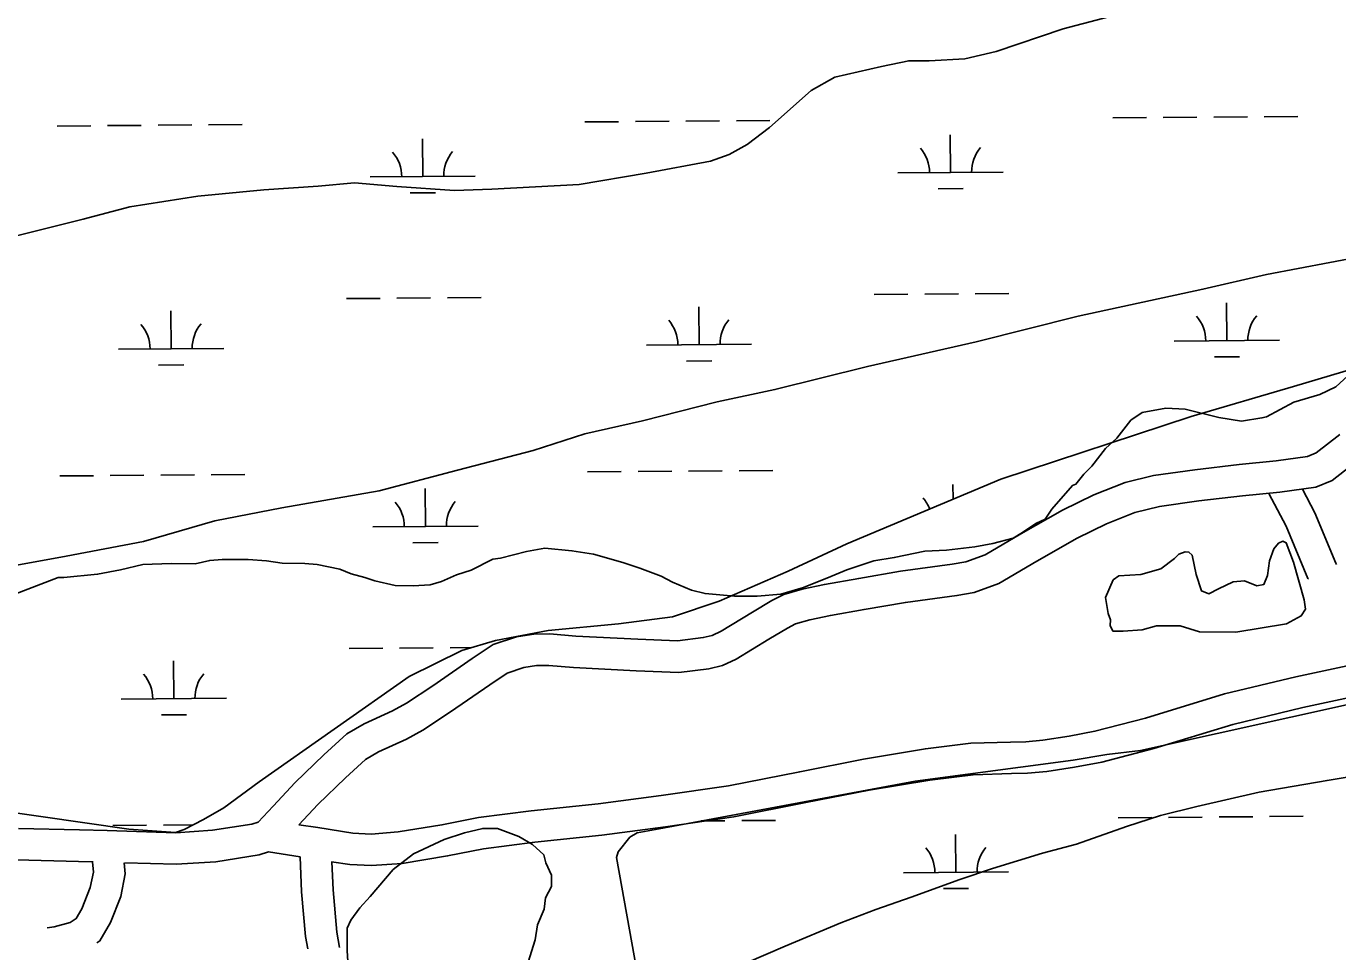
# Model space of a CAD drawing. Extents: x 3540316 to 3578335, y 553172 to 578787.
# Drawn here: x 3561886 to 3563133, y 566334 to 567214 of the extents above; entities that cross this region are included whole.
import ezdxf

# ---------------------------------------------------------------- set-up
doc = ezdxf.new("R2010")
doc.units = 0
for name, color, linetype in [('V-ROAD-CNTR', 7, 'Continuous'), ('V-SITE-VEGE', 7, 'Continuous'), ('V-TOPO-SHOR', 7, 'Continuous'), ('V-WETL-SWMP', 7, 'Continuous')]:
    doc.layers.add(name, color=color, linetype=linetype)

msp = doc.modelspace()

# ---------------------------------------------------------------- linework, layer by layer
at = {"layer": 'V-ROAD-CNTR'}
for points in [[(3561878.9, 566451.1), (3561936.7, 566449.7), (3561963.2, 566449.1), (3562028.4, 566447.1), (3562063.2, 566449.4), (3562100.8, 566455.3), (3562106.8, 566457.2), (3562120.9, 566472.2), (3562141.9, 566494.8), (3562169.3, 566521.1), (3562190.9, 566541.1), (3562207.4, 566550.7), (3562234.4, 566562.9), (3562247.8, 566570.4), (3562272.7, 566586.8), (3562310.1, 566612.6), (3562330.2, 566626), (3562352.3, 566633.4), (3562368.9, 566635.9), (3562384.1, 566636.2), (3562408.7, 566634), (3562467.7, 566631), (3562505.5, 566629.4), (3562529.9, 566632.6), (3562538.3, 566634.6), (3562547, 566638.7), (3562576.8, 566656.6), (3562595.3, 566667.9), (3562606.6, 566673.6), (3562624.1, 566678.6), (3562645.2, 566683.2), (3562677.8, 566688.9), (3562717.6, 566695.8), (3562766.6, 566702.3), (3562779.7, 566704.5), (3562798, 566711.2), (3562832, 566731.2), (3562871.5, 566753.7), (3562901.2, 566768.3), (3562931.2, 566780.1), (3562958.1, 566786.8), (3562997.5, 566792.2), (3563039.6, 566797.2), (3563074.7, 566800.5), (3563104.5, 566804.8), (3563112.7, 566808.1), (3563135.2, 566825.6)], [(3562145.5, 566454.6), (3562163.3, 566473.8), (3562189.8, 566499.3), (3562208.8, 566516.8), (3562221.2, 566524), (3562247.9, 566536.1), (3562263.3, 566544.7), (3562289.5, 566561.9), (3562326.9, 566587.7), (3562343.5, 566598.8), (3562359.3, 566604.2), (3562371.4, 566606), (3562383, 566606.2), (3562406.6, 566604.1), (3562466.3, 566601), (3562506.8, 566599.4), (3562535.2, 566603), (3562548.3, 566606.1), (3562561.2, 566612.2), (3562592.4, 566631), (3562609.9, 566641.6), (3562617.6, 566645.6), (3562631.4, 566649.5), (3562650.9, 566653.7), (3562682.9, 566659.3), (3562722.2, 566666.1), (3562771.1, 566672.6), (3562787.4, 566675.4), (3562810.9, 566684), (3562847, 566705.2), (3562885.5, 566727.2), (3562913.4, 566740.8), (3562940.3, 566751.4), (3562963.8, 566757.3), (3563001.3, 566762.5), (3563042.8, 566767.3), (3563078.2, 566770.7), (3563112.4, 566775.6), (3563127.8, 566781.9), (3563154.4, 566802.6)], [(3563099.6, 566773.8), (3563111.4, 566751.2), (3563131.4, 566703.2), (3563132.2, 566702.1)], [(3563067.8, 566769.7), (3563084.2, 566738.4), (3563104.9, 566688.8), (3563105.4, 566688.1)], [(3562145.5, 566454.6), (3562163.3, 566451.9), (3562196.8, 566446.8), (3562214.1, 566445.8), (3562240, 566447.8), (3562281.5, 566454.5), (3562316.1, 566461.5), (3562366.4, 566468), (3562430.1, 566474.7), (3562489.8, 566482.4), (3562553.9, 566491.7), (3562621.7, 566505.1), (3562682.4, 566516.9), (3562741.2, 566526.9), (3562784.5, 566532.2), (3562822.2, 566533.3), (3562836.6, 566533.6), (3562852.8, 566535.2), (3562877.8, 566539), (3562902.4, 566543.6), (3562950.4, 566556.1), (3563025.5, 566579), (3563093.5, 566595.3), (3563177.8, 566613.4)], [(3562176.6, 566419.5), (3562193.8, 566416.9), (3562214.4, 566415.8), (3562243.5, 566417.9), (3562286.9, 566425), (3562321, 566431.9), (3562369.9, 566438.2), (3562433.6, 566444.9), (3562493.9, 566452.6), (3562558.9, 566462.1), (3562627.5, 566475.7), (3562687.8, 566487.4), (3562745.5, 566497.2), (3562786.7, 566502.2), (3562823, 566503.3), (3562838.4, 566503.6), (3562856.5, 566505.4), (3562882.9, 566509.4), (3562908.9, 566514.3), (3562958.5, 566527.2), (3563033.4, 566550.1), (3563100.1, 566566.1), (3563182.9, 566583.8)], [(3561772.6, 566435.2), (3561818.2, 566427.3), (3561877, 566421.2), (3561936, 566419.7), (3561949.8, 566419.4)], [(3561979.9, 566418.5), (3562028.9, 566417.1), (3562066.5, 566419.5), (3562107.8, 566426), (3562116.4, 566428.8)], [(3562116.4, 566428.8), (3562146.8, 566424.1)], [(3562146.6, 566424.1), (3562148, 566391), (3562151.8, 566348.4), (3562153.9, 566336.8)], [(3561949.1, 566419.4), (3561950.1, 566409.6), (3561947.1, 566395), (3561939.2, 566374.8), (3561933.8, 566365.4), (3561928, 566361.6), (3561912.8, 566357.6), (3561906, 566356.8)], [(3561979.4, 566418.6), (3561980.4, 566408), (3561976, 566386.5), (3561966.4, 566361.8), (3561956.2, 566344.2), (3561953.2, 566342.3)], [(3562176.8, 566419.5), (3562178, 566392.9), (3562181.6, 566352.4), (3562184.1, 566338.1)]]:
    msp.add_lwpolyline(points, dxfattribs=at)
at = {"layer": 'V-SITE-VEGE'}
for points in [[(3563146.5, 566885), (3563131.3, 566871.1), (3563116.2, 566863.7), (3563091.4, 566856.4), (3563065.5, 566842.6), (3563061.2, 566841.5), (3563041.8, 566838.4), (3563020.3, 566841.8), (3562988.1, 566849.6), (3562969.8, 566850.8), (3562947.2, 566846.7), (3562936.4, 566839.2), (3562923.3, 566822.1), (3562912.5, 566812.5), (3562899.4, 566795.4)], [(3562899.4, 566795.4), (3562891.9, 566787.9), (3562884.3, 566778.3), (3562881, 566777.3), (3562861.5, 566754.8), (3562855, 566745.2), (3562846.3, 566740.9), (3562833.4, 566732.4), (3562824.7, 566727.1), (3562805.3, 566721.9), (3562788.1, 566718.8), (3562761.2, 566715.8), (3562740.7, 566714.8), (3562711.6, 566708.6), (3562692.2, 566705.5), (3562666.3, 566697.1), (3562651.2, 566690.8), (3562625.3, 566680.2), (3562603.8, 566673.9), (3562581.2, 566671.9), (3562559.7, 566672.1), (3562531.7, 566674.5), (3562518.8, 566677.8), (3562500.6, 566685.4), (3562489.9, 566690.9), (3562469.5, 566698.6), (3562453.4, 566704.1), (3562425.5, 566711.8), (3562405.1, 566715.2), (3562379.3, 566717.6), (3562362, 566714.5), (3562337.2, 566708.2), (3562329.7, 566707.2), (3562309.2, 566696.6), (3562295.2, 566692.4), (3562281.1, 566686), (3562270.4, 566682.9), (3562254.2, 566681.9), (3562237, 566682), (3562217.7, 566686.5), (3562208, 566689.8), (3562195.1, 566693.1), (3562184.4, 566697.5), (3562162.9, 566702), (3562151.1, 566703.1), (3562129.6, 566703.3), (3562114.5, 566705.6), (3562097.3, 566706.8), (3562072.6, 566706.9), (3562060.7, 566706), (3562046.7, 566702.8), (3562024.1, 566703), (3561997.2, 566702.1), (3561975.7, 566696.9), (3561954.1, 566692.8), (3561921.9, 566689.8), (3561916.5, 566689.8)], [(3561916.5, 566689.8), (3561831.2, 566657.1)], [(3562964.7, 566463.6), (3562999.2, 566471.9), (3563058.5, 566485.5), (3563123.1, 566496.8), (3563167.3, 566504)], [(3562571, 566323.5), (3562607.7, 566339.3), (3562660.6, 566361.5), (3562694, 566374.2), (3562727.5, 566385.8), (3562773.9, 566402.6), (3562805.1, 566413.1), (3562852.6, 566427.8), (3562884.9, 566436.2), (3562932.4, 566453.1), (3562964.7, 566463.6)], [(3562192.3, 566319.8), (3562191.4, 566334.9), (3562191.5, 566356.4), (3562194.8, 566363.9), (3562203.5, 566375.7), (3562213.3, 566386.4), (3562235, 566412), (3562254.4, 566427), (3562283.6, 566440.7), (3562303, 566447), (3562320.2, 566451.2), (3562334.2, 566451.1), (3562354.6, 566443.4), (3562367.5, 566435.8), (3562378.2, 566426), (3562380.2, 566418.5), (3562385.5, 566406.6), (3562385.5, 566395.8), (3562380, 566385.1), (3562378.8, 566374.4), (3562372.3, 566359.4), (3562370, 566345.4), (3562363.4, 566323.9)]]:
    msp.add_lwpolyline(points, dxfattribs=at)
at = {"layer": 'V-TOPO-SHOR'}
for points in [[(3561856.3, 567009.3), (3561940.2, 567030.5), (3561984.6, 567042.2), (3562049.2, 567052.2), (3562112.1, 567058.2), (3562163.7, 567061.8), (3562198.3, 567064.8), (3562238.6, 567061.3), (3562293.4, 567057.6), (3562328.8, 567059), (3562411.9, 567063.2), (3562475.6, 567074), (3562536.9, 567085.6), (3562554.7, 567091.9), (3562571.7, 567101.5), (3562592.8, 567117.4), (3562632.5, 567152.6), (3562655.2, 567165.3), (3562699.5, 567175.4), (3562725.4, 567180.9), (3562744.7, 567180.8), (3562778.6, 567182.9), (3562808.4, 567189.9), (3562872.2, 567211.2), (3562953, 567232.4)], [(3561859.6, 566698.3), (3561924.1, 566709.9), (3561997.6, 566723.8), (3562065.4, 566743.5), (3562129.1, 566755.9), (3562221.9, 566772.1), (3562296.2, 566791.7), (3562368.1, 566810.5), (3562417.3, 566826.3), (3562472.2, 566838.7), (3562543.3, 566856.7), (3562598.1, 566868.4), (3562686.1, 566890.3), (3562789.4, 566913.7), (3562886.3, 566938), (3563005, 566963.7), (3563065.5, 566977.7), (3563155.9, 566994.8)], [(3562912.4, 566670.8), (3562919.8, 566687.4), (3562925.2, 566691.4), (3562946, 566692.6), (3562964.9, 566697.9), (3562978.1, 566707.7), (3562982.2, 566711.8), (3562988.1, 566714), (3562991.7, 566713.9), (3562994.8, 566710.8), (3562998.7, 566692.7), (3563003.6, 566676.9), (3563010.8, 566674.1), (3563019.8, 566679), (3563033.8, 566685.7), (3563044.7, 566686.5), (3563056.4, 566681.9), (3563063.1, 566683.2), (3563066.4, 566691.7), (3563068.3, 566705.7), (3563072.4, 566716.9), (3563077, 566722.3), (3563081, 566724.1), (3563084.2, 566722.7), (3563091.3, 566704.2), (3563101.4, 566668.5), (3563102.7, 566659.5), (3563098.5, 566653.2), (3563084.5, 566645.6), (3563036.2, 566637.8), (3563001.9, 566638.1), (3562983.5, 566643.7), (3562960.9, 566643.8), (3562947.4, 566639.9), (3562929.3, 566638.7), (3562919.4, 566638.7), (3562916.7, 566644.2), (3562917.2, 566649.6), (3562915, 566655.4), (3562913.3, 566664.9), (3562912.4, 566670.8)]]:
    msp.add_lwpolyline(points, dxfattribs=at)
at = {"layer": 'V-WETL-SWMP'}
for p, q in [((3562417.4, 567122.8), (3562449.4, 567123)), ((3562465.4, 567123.2), (3562497.4, 567123.4)), ((3562513.4, 567123.5), (3562545.4, 567123.8)), ((3562561.4, 567123.9), (3562593.4, 567124.2)), ((3562919.3, 567126.7), (3562951.3, 567126.9)), ((3562967.3, 567127), (3562999.3, 567127.3)), ((3563015.3, 567127.4), (3563047.3, 567127.7)), ((3563063.3, 567127.8), (3563095.3, 567128)), ((3561915.5, 567118.9), (3561947.5, 567119.2)), ((3561963.5, 567119.3), (3561995.5, 567119.5)), ((3562011.5, 567119.7), (3562043.5, 567119.9)), ((3562059.5, 567120), (3562091.5, 567120.3)), ((3562765.1, 567074.7), (3562764.8, 567110.7)), ((3562263.2, 567070.9), (3562262.9, 567106.9)), ((3562715.1, 567074.3), (3562815.1, 567075.1)), ((3562213.2, 567070.5), (3562313.2, 567071.2)), ((3562251.3, 567055.3), (3562275.3, 567055.5)), ((3562753.2, 567059.2), (3562777.2, 567059.4)), ((3562190.7, 566954.9), (3562222.7, 566955.1)), ((3562238.7, 566955.2), (3562270.7, 566955.5)), ((3562286.7, 566955.6), (3562318.7, 566955.9)), ((3562692.6, 566958.7), (3562724.6, 566959)), ((3562740.6, 566959.1), (3562772.6, 566959.4)), ((3562788.6, 566959.5), (3562820.6, 566959.7)), ((3563027.8, 566914.9), (3563027.5, 566950.9)), ((3562024, 566907.2), (3562023.7, 566943.2)), ((3562525.9, 566911), (3562525.6, 566947)), ((3562475.9, 566910.6), (3562575.9, 566911.4)), ((3562977.8, 566914.5), (3563077.8, 566915.3)), ((3561974, 566906.8), (3562074, 566907.5)), ((3563015.9, 566899.4), (3563039.9, 566899.6)), ((3562012.1, 566891.6), (3562036.1, 566891.8)), ((3562514, 566895.5), (3562538, 566895.7)), ((3563177.6, 566897.1), (3563091.3, 566871.4)), ((3563091.3, 566871.4), (3562993.8, 566842.9)), ((3562993.8, 566842.9), (3562812.8, 566783.2)), ((3561918.1, 566786.3), (3561950.1, 566786.5)), ((3561966.1, 566786.6), (3561998.1, 566786.9)), ((3562014.1, 566787), (3562046.1, 566787.2)), ((3562062.1, 566787.4), (3562094.1, 566787.6)), ((3562420, 566790.1), (3562452, 566790.4)), ((3562468, 566790.5), (3562500, 566790.7)), ((3562516, 566790.9), (3562548, 566791.1)), ((3562564, 566791.2), (3562596, 566791.5)), ((3562265.8, 566738.2), (3562265.5, 566774.2)), ((3562812.8, 566783.2), (3562666.5, 566721.8)), ((3562767.5, 566764.2), (3562767.4, 566778.1)), ((3562215.8, 566737.8), (3562315.8, 566738.6)), ((3562253.9, 566722.7), (3562277.9, 566722.9)), ((3562666.5, 566721.8), (3562610.7, 566695.8)), ((3562610.7, 566695.8), (3562545.2, 566667.1)), ((3562545.2, 566667.1), (3562500.7, 566652.2)), ((3562500.7, 566652.2), (3562449.2, 566645.6)), ((3562382.5, 566639.2), (3562332.4, 566629.8)), ((3562449.2, 566645.6), (3562382.5, 566639.2)), ((3562332.4, 566629.8), (3562300.4, 566620.4)), ((3562193.3, 566622.2), (3562225.2, 566622.4)), ((3562241.2, 566622.6), (3562273.2, 566622.8)), ((3562300.4, 566620.4), (3562250.2, 566595.7)), ((3562289.2, 566622.9), (3562309.6, 566623.1)), ((3562026.5, 566574.5), (3562026.3, 566610.5)), ((3562250.2, 566595.7), (3562107.7, 566495.4)), ((3561976.6, 566574.1), (3562076.5, 566574.9)), ((3562945.6, 566525.2), (3563187.7, 566578.9)), ((3562014.7, 566559), (3562038.7, 566559.1)), ((3562913.6, 566521.3), (3562945.6, 566525.2)), ((3562731.5, 566496.2), (3562881.6, 566515.9)), ((3562881.6, 566515.9), (3562913.6, 566521.3)), ((3561983.8, 566450.5), (3561728.4, 566487.2)), ((3562107.7, 566495.4), (3562074.2, 566470.7)), ((3562488, 566450.9), (3562731.5, 566496.2)), ((3562074.2, 566470.7), (3562054.7, 566459.7)), ((3562924.4, 566461.3), (3562956.4, 566461.6)), ((3562972.4, 566461.7), (3563004.4, 566461.9)), ((3563020.4, 566462.1), (3563052.4, 566462.3)), ((3563068.4, 566462.4), (3563100.4, 566462.7)), ((3561968.6, 566454), (3562000.6, 566454.2)), ((3562028.2, 566447.4), (3561983.8, 566450.5)), ((3562016.6, 566454.3), (3562044.9, 566454.6)), ((3562036.5, 566450.1), (3562028.2, 566447.4)), ((3562054.7, 566459.7), (3562036.5, 566450.1)), ((3562467.1, 566446.9), (3562488, 566450.9)), ((3562527.8, 566458.3), (3562550.5, 566458.5)), ((3562566.5, 566458.6), (3562598.5, 566458.8)), ((3562449, 566428.9), (3562460.2, 566442.7)), ((3562460.2, 566442.7), (3562467.1, 566446.9)), ((3562770.2, 566409.4), (3562769.9, 566445.4)), ((3562447.5, 566423.4), (3562449, 566428.9)), ((3562467, 566314.3), (3562447.5, 566423.4)), ((3562720.2, 566409), (3562820.2, 566409.8)), ((3562758.3, 566393.9), (3562782.3, 566394.1))]:
    msp.add_line(p, q, dxfattribs=at)
for centre, start, end in [((3562709.9, 567074.8), 359.6699, 41.2135), ((3562820.3, 567075.6), 139.6699, 181.2135), ((3562208, 567070.9), 359.6699, 41.2135), ((3562318.4, 567071.8), 139.6699, 181.2135), ((3562972.5, 566914.9), 359.6699, 41.2135), ((3563083, 566915.8), 139.6699, 181.2135), ((3561968.7, 566907.2), 359.6699, 41.2135), ((3562079.2, 566908.1), 139.6699, 181.2135), ((3562470.6, 566911.1), 359.6699, 41.2135), ((3562581.1, 566911.9), 139.6699, 181.2135), ((3562210.5, 566738.2), 359.6699, 41.2135), ((3562321, 566739.1), 139.6699, 181.2135), ((3562712.4, 566742.1), 21.1707, 41.2135), ((3561971.3, 566574.5), 359.6699, 41.2135), ((3562081.8, 566575.4), 139.6699, 181.2135), ((3562715, 566409.5), 359.6699, 41.2135), ((3562825.5, 566410.3), 139.6699, 181.2135)]:
    msp.add_arc(centre, 35.2, start, end, dxfattribs=at)

doc.saveas('drawing.dxf')
